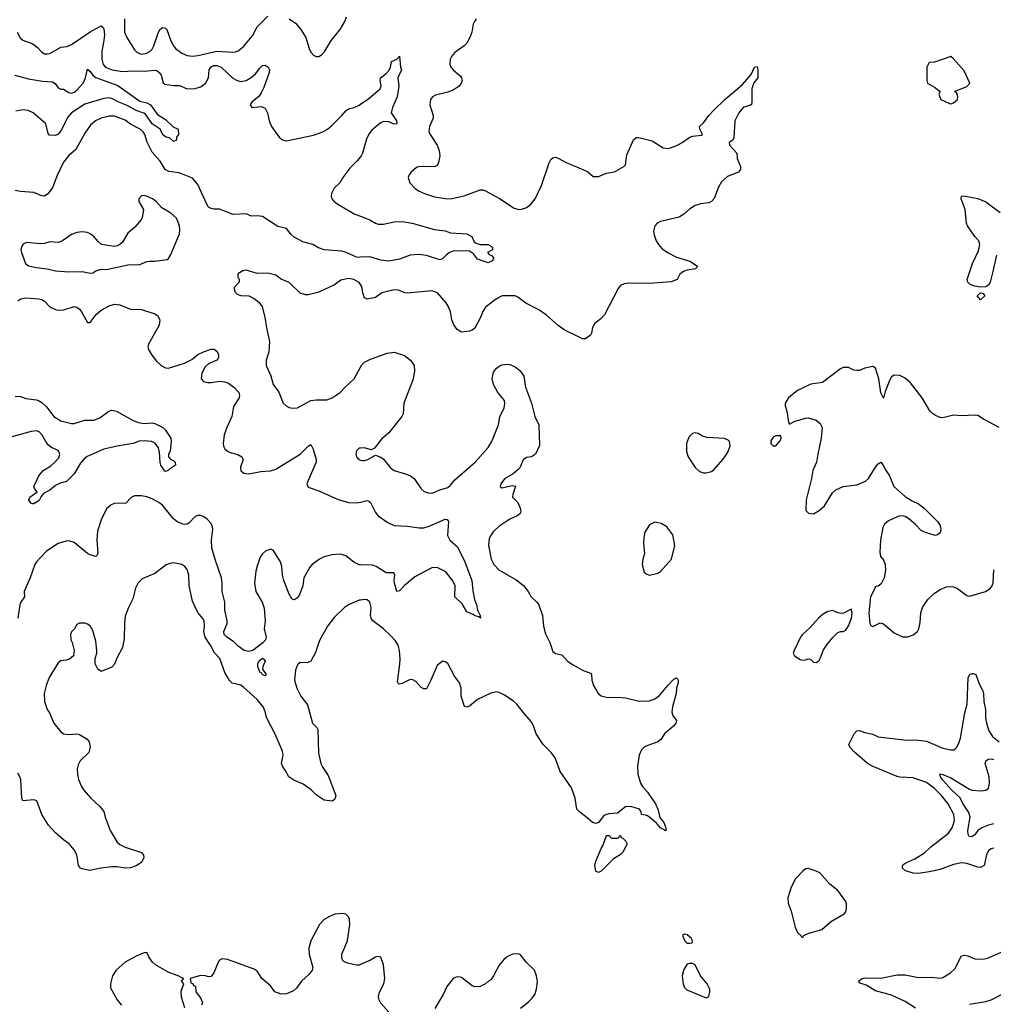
# Model space of a CAD drawing. Header units: inches. Extents: x 1682530 to 1839546, y 640742 to 791647.
# Tile 882 of 923: x 1787465 to 1794706, y 771337 to 778664. Entities that reach past the tile are written whole.
import ezdxf

# ---------------------------------------------------------------- set-up
doc = ezdxf.new("R2010")
doc.units = ezdxf.units.IN
doc.header["$MEASUREMENT"] = 0
doc.layers.add('B7787', color=7, linetype='Continuous')
doc.layers.add('B7797', color=7, linetype='Continuous')

msp = doc.modelspace()

# ---------------------------------------------------------------- linework, layer by layer
at = {"layer": 'B7787', "color": 5}
for points, elevation in [([(1788245.6, 778670), (1788244.5, 778570), (1788260.7, 778530), (1788319.1, 778439.1), (1788339.8, 778419.8), (1788370, 778407.1), (1788410, 778413.6), (1788433.4, 778426.6), (1788450, 778443.9), (1788463, 778470), (1788497.2, 778570), (1788510, 778593.7), (1788530, 778605.7), (1788550, 778601.3), (1788559.5, 778590), (1788590, 778506), (1788608, 778470), (1788623.6, 778450), (1788670, 778415.5), (1788710, 778397.2), (1788750, 778392.2), (1788790, 778396.9), (1788930, 778428.9), (1789050, 778421.6), (1789070, 778424.7), (1789090, 778432.8), (1789130, 778463.2), (1789195.7, 778544.3), (1789230.7, 778610), (1789309.8, 778690)], 780), ([(1789470, 778670.3), (1789516.8, 778636.8), (1789555.8, 778590), (1789593.7, 778530), (1789617, 778450), (1789630, 778420.7), (1789650, 778399.3), (1789670, 778390.4), (1789690, 778390.4), (1789710, 778401.6), (1789730, 778422), (1789784.5, 778510), (1789849.3, 778590), (1789882.7, 778650), (1789895.6, 778684.4)], 780), ([(1787447, 778570), (1787469.1, 778529.1), (1787488, 778510), (1787563.4, 778483.4), (1787597.5, 778457.5), (1787630, 778423.1), (1787650, 778410.3), (1787670, 778409), (1787690, 778412.9), (1787770, 778458.3), (1787814.8, 778465.2), (1787850, 778478.3), (1787987.9, 778572.1), (1788070, 778617), (1788085.4, 778605.4), (1788090, 778594.8), (1788095.1, 778550), (1788091.7, 778508.3), (1788075, 778430), (1788075, 778370), (1788085, 778330), (1788103.6, 778310), (1788152.7, 778290), (1788230, 778278.7), (1788310, 778283.6), (1788390, 778281.5), (1788468.4, 778288.4), (1788484.6, 778284.6), (1788503.1, 778270), (1788516.9, 778250), (1788533, 778193), (1788544.7, 778184.7), (1788610, 778172.7), (1788652.8, 778172.8), (1788710, 778148), (1788770, 778150.3), (1788810, 778163.2), (1788830, 778175.3), (1788850, 778193.7), (1788869.8, 778230), (1788874.5, 778290), (1788887.9, 778312.1), (1788910, 778322.5), (1788930, 778321.6), (1788962.3, 778310), (1789050, 778229.2), (1789082.4, 778210), (1789110, 778204), (1789150, 778211.1), (1789187.4, 778232.6), (1789219.4, 778260.6), (1789250, 778302.4), (1789270, 778321.6), (1789290, 778326), (1789314, 778310), (1789323.8, 778290), (1789320.3, 778270), (1789279.9, 778160.1), (1789261.7, 778118.3), (1789245.3, 778094.7), (1789191.3, 778050), (1789178, 778030), (1789191.3, 778011.3), (1789262, 778018), (1789290, 778004), (1789308.2, 777970), (1789319.5, 777910), (1789337.6, 777870), (1789394.9, 777790), (1789420.5, 777770), (1789450, 777761.5), (1789650, 777803.2), (1789720.4, 777830), (1789754.2, 777850), (1789790, 777879.7), (1789860.4, 777950), (1789891.9, 777988.1), (1789910, 777999.5), (1789952.3, 778010), (1789990, 778027.9), (1790000, 778034.7)], 760), ([(1787428.4, 778250), (1787530, 778223.7), (1787634.3, 778205.7), (1787710, 778200.2), (1787727.6, 778187.6), (1787750, 778157.6), (1787770, 778147), (1787790, 778147.6), (1787830, 778121.2), (1787850, 778115.6), (1787870, 778123.2), (1787890, 778139.8), (1787937.6, 778190), (1787955.4, 778230), (1787970, 778296.3), (1787990, 778278.4), (1788009.6, 778249.6), (1788032.3, 778232.3), (1788194.6, 778174.6), (1788358, 778058), (1788410, 778044), (1788438, 778030), (1788490, 777959.1), (1788550, 777922), (1788606, 777866), (1788644.7, 777850), (1788646, 777810), (1788631.3, 777790), (1788630, 777766), (1788610, 777758), (1788581.5, 777781.5), (1788550, 777791.8), (1788530, 777805.6), (1788509.8, 777849.8), (1788450, 777887.8), (1788399.7, 777959.7), (1788388.6, 777968.6), (1788330, 777988.7), (1788265.2, 778025.2), (1788201.1, 778050), (1788154.8, 778074.8), (1788130, 778081.6), (1788090, 778076.9), (1787950, 778035.6), (1787849.3, 777970.7), (1787822.1, 777937.9), (1787770, 777836.3), (1787750, 777811.3), (1787730, 777801.1), (1787685.4, 777805.4), (1787677.1, 777817.1), (1787665, 777870), (1787655.8, 777890), (1787566, 777970), (1787528.6, 777988.6), (1787490, 777992.4), (1787436.7, 777983.3)], 740), ([(1790000, 776895.3), (1789990, 776894.7), (1789970, 776897.6), (1789892.2, 776932.2), (1789861, 776941), (1789730, 776950.6), (1789686.4, 776966.4), (1789644.5, 776990), (1789570, 777010.7), (1789506, 777046), (1789485, 777065), (1789450, 777108.7), (1789384, 777124), (1789270, 777198), (1789230, 777204.8), (1789190, 777201.6), (1789150, 777217.7), (1789053.3, 777213.3), (1788950, 777253.6), (1788910, 777253), (1788890, 777257.4), (1788870, 777269.7), (1788857.2, 777290), (1788790, 777436.3), (1788750, 777484.2), (1788650, 777523.5), (1788574.7, 777534.7), (1788547.8, 777547.8), (1788509.7, 777610), (1788450, 777676.9), (1788412.6, 777752.6), (1788395.7, 777810), (1788384.2, 777830), (1788360.5, 777850), (1788290, 777885.3), (1788250, 777915), (1788170, 777945.6), (1788130, 777945.3), (1788070, 777929.8), (1788028.7, 777910), (1787990, 777876.3), (1787950, 777819.5), (1787882, 777698), (1787827, 777650), (1787790, 777602.4), (1787740.9, 777499.1), (1787710, 777412.7), (1787673.4, 777366.6), (1787650, 777349.7), (1787630, 777352.6), (1787570, 777378.2), (1787470, 777385.8), (1787430, 777393.2)], 760), ([(1790000, 777643.5), (1789972.9, 777610), (1789920.5, 777559.5), (1789868.4, 777490), (1789844.9, 777450), (1789804.9, 777410), (1789783, 777370), (1789780.5, 777350), (1789785.5, 777330), (1789803, 777310), (1789830, 777290.4), (1789957.4, 777217.4), (1790000, 777201.5)], 760), ([(1790000, 776693.5), (1789990, 776709), (1789950, 776731.5), (1789910, 776738.4), (1789853.7, 776726.3), (1789806, 776690), (1789690, 776636.2), (1789610, 776616), (1789590, 776617.2), (1789550, 776629), (1789470, 776709.2), (1789410, 776733.2), (1789370, 776762.7), (1789310, 776777), (1789230, 776776), (1789150, 776799.3), (1789124.5, 776795.5), (1789087.3, 776772.7), (1789086.8, 776750), (1789096, 776730), (1789096, 776710), (1789061, 776670), (1789063.5, 776643.5), (1789082, 776622), (1789110.7, 776610.7), (1789170, 776608), (1789208.7, 776588.7), (1789242.3, 776562.3), (1789267.1, 776527.1), (1789288.9, 776450), (1789299.6, 776370), (1789322, 776270), (1789318, 776190), (1789299.1, 776130), (1789297.3, 776090), (1789333.7, 776013.7), (1789350.6, 775950), (1789392, 775892), (1789424, 775810), (1789446, 775790), (1789470, 775779.1), (1789493.2, 775773.2), (1789530, 775776.3), (1789630, 775830.6), (1789670, 775835.5), (1789750, 775835.8), (1789790, 775850.3), (1789849.6, 775890), (1789887.2, 775932.8), (1789952.3, 775990), (1790000, 776077.6)], 780), ([(1787450, 776572.3), (1787473.5, 776586.5), (1787510, 776594.3), (1787607.3, 776587.3), (1787630, 776580.3), (1787650, 776568.7), (1787690, 776527), (1787730, 776506.3), (1787750, 776502.8), (1787794.3, 776505.7), (1787870, 776530.3), (1787890, 776523.8), (1787910, 776510.4), (1787925.5, 776490), (1787970, 776411.3), (1787990, 776411.3), (1788034, 776470), (1788070, 776501.3), (1788130, 776533.4), (1788170, 776546.7), (1788210, 776542), (1788290, 776508.7), (1788370, 776506), (1788470, 776474.4), (1788490, 776462.8), (1788507.7, 776430), (1788502.4, 776390), (1788422, 776250), (1788417.3, 776230), (1788422.8, 776210), (1788447.5, 776167.5), (1788482.5, 776122.5), (1788518, 776090), (1788550, 776073.4), (1788570.7, 776070.7), (1788691.6, 776108.4), (1788744.5, 776135.5), (1788790, 776172.2), (1788830.9, 776190.9), (1788890, 776210.8), (1788910.7, 776210.7), (1788934, 776194), (1788944.7, 776170), (1788944.7, 776150), (1788939.8, 776140.2), (1788932, 776130), (1788870, 776103.6), (1788842.6, 776077.4), (1788819.5, 776030), (1788813.4, 775990), (1788832, 775972), (1788864.5, 775964.5), (1788890, 775964), (1788950, 775974), (1788990.8, 775970), (1789018, 775958), (1789058, 775930), (1789095.3, 775890), (1789099.5, 775870), (1789096.9, 775850), (1789055.1, 775784.9), (1789042.2, 775710), (1789004.9, 775630), (1788986.6, 775573.4), (1788977.6, 775510), (1788980.4, 775490), (1788990, 775470.8), (1789010, 775453.4), (1789030, 775443), (1789087.9, 775427.9), (1789118, 775410), (1789126, 775390), (1789106.2, 775333.8), (1789110, 775306.8), (1789131.3, 775290), (1789170, 775284.4), (1789258.3, 775301.7), (1789330, 775307.2), (1789370, 775318), (1789550, 775430.4), (1789610, 775490.6), (1789630, 775502.8), (1789648.3, 775468.3), (1789670.3, 775390), (1789670.3, 775370), (1789606.8, 775230), (1789601, 775210), (1789610, 775186), (1789690, 775158), (1789834.1, 775094.1), (1789910, 775072), (1789970, 775068.7), (1790000, 775074.7)], 760), ([(1787430, 775861.7), (1787470, 775859), (1787510, 775844.9), (1787590, 775834.2), (1787610, 775826.5), (1787630, 775814.4), (1787663.3, 775783.4), (1787718.2, 775710), (1787770, 775677.7), (1787850, 775657.6), (1787870, 775659.7), (1787950, 775684.2), (1788015.8, 775684.2), (1788060.1, 775699.9), (1788129, 775750), (1788150, 775757.1), (1788186, 775750), (1788304.2, 775684.2), (1788346.6, 775666.6), (1788390, 775659.5), (1788450, 775664.4), (1788470, 775658.4), (1788530, 775628.2), (1788550, 775610.4), (1788588, 775550), (1788592.7, 775527.3), (1788583.6, 775456.4), (1788572.7, 775427.3), (1788572, 775410), (1788590, 775392), (1788610, 775384.7), (1788621, 775370), (1788624.7, 775350), (1788579.8, 775320.2), (1788570, 775309), (1788550, 775302), (1788544, 775304), (1788515.3, 775350), (1788509, 775369), (1788504.9, 775444.9), (1788498.2, 775478.2), (1788472.2, 775512.2), (1788445.9, 775525.9), (1788390, 775529.8), (1788353.8, 775526.2), (1788309.7, 775509.7), (1788190, 775491.1), (1788090, 775467.6), (1787967.6, 775412.4), (1787944, 775396), (1787916.6, 775363.4), (1787870, 775284.5), (1787812.4, 775227.6), (1787764.7, 775215.3), (1787730, 775198), (1787690, 775163.7), (1787642, 775138), (1787624.1, 775115.9), (1787610, 775086.9), (1787570, 775060.9), (1787561.5, 775061.5), (1787546.6, 775066.6), (1787533.2, 775090), (1787541.2, 775110), (1787594, 775150), (1787574.8, 775174.8), (1787569.6, 775190), (1787606, 775270), (1787640.5, 775310), (1787696, 775344), (1787727.2, 775370), (1787756.4, 775403.6), (1787764.1, 775430), (1787757.2, 775450), (1787750, 775456.8), (1787700.7, 775480.7), (1787678, 775498), (1787660.7, 775520.7), (1787630, 775578), (1787610, 775597.6), (1787590, 775603.8), (1787550, 775600.3), (1787390, 775555.2)], 740), ([(1790000, 775475.7), (1789990, 775475.1), (1789970, 775455.3), (1789966, 775430), (1789970.7, 775410), (1789986.8, 775390), (1790000, 775385.7)], 780), ([(1790000, 774607.3), (1789990, 774607.5), (1789950, 774627.6), (1789890, 774674.7), (1789850, 774686.5), (1789790, 774681.4), (1789730, 774667), (1789694.5, 774650), (1789641, 774610), (1789622.5, 774590), (1789577.3, 774510), (1789570.3, 774450), (1789547.5, 774392.5), (1789530, 774362.7), (1789510, 774346.6), (1789498, 774350), (1789490, 774353.2), (1789468, 774390), (1789428.5, 774490), (1789419.2, 774530), (1789414.3, 774594.3), (1789404.2, 774630), (1789356.3, 774710), (1789350, 774716.9), (1789330, 774723.5), (1789293.4, 774710), (1789270.6, 774690), (1789256.3, 774670), (1789232.5, 774607.5), (1789220.6, 774559.4), (1789210.2, 774470), (1789220.2, 774410), (1789267.4, 774330), (1789283.7, 774283.7), (1789290.2, 774190.2), (1789283.6, 774130), (1789298.5, 774070), (1789292.6, 774050), (1789273.9, 774026.1), (1789199.3, 773970), (1789170, 773963.1), (1789133.2, 773970), (1789090, 774003), (1789056.1, 774036.1), (1789004.7, 774070), (1788986, 774090), (1788982, 774110), (1789007.7, 774170), (1789008.1, 774190), (1788991, 774270), (1788989.4, 774330), (1788970.4, 774410), (1788970.9, 774470.9), (1788965.7, 774510), (1788920.2, 774640.2), (1788895, 774730), (1788892.4, 774790), (1788901, 774870), (1788899.7, 774890), (1788890, 774914.5), (1788856.9, 774950), (1788830, 774967.2), (1788810, 774974.4), (1788790, 774975.1), (1788770, 774967.8), (1788723.8, 774916.2), (1788710, 774909.7), (1788691.7, 774908.3), (1788670, 774912.8), (1788634.5, 774930), (1788609.8, 774949.8), (1788527.6, 775050), (1788500.7, 775070), (1788450, 775097.2), (1788410, 775112.6), (1788370, 775120.5), (1788319.8, 775120.2), (1788293, 775107), (1788254.4, 775065.6), (1788170, 775063), (1788145.7, 775054.3), (1788113.6, 775026.4), (1788073.4, 774950), (1788042.4, 774857.6), (1788039.6, 774790), (1788045.5, 774694.5), (1788040.7, 774679.3), (1788031.3, 774670), (1787990, 774681.1), (1787970, 774692.4), (1787870, 774773.8), (1787830, 774785.3), (1787810, 774784.2), (1787750, 774764.7), (1787664, 774710), (1787590, 774629.3), (1787578.4, 774610), (1787542.6, 774510), (1787499, 774410), (1787500.3, 774370), (1787473.1, 774330), (1787465.2, 774310), (1787451.9, 774210)], 760), ([(1790000, 774345.4), (1789990, 774344), (1789910.4, 774310), (1789879.5, 774290), (1789804.1, 774215.9), (1789754, 774150), (1789695.4, 774044.6), (1789665.1, 773954.9), (1789630.8, 773890), (1789602, 773878), (1789550, 773881.2), (1789530, 773864), (1789516.2, 773823.8), (1789509.1, 773750), (1789527.3, 773690), (1789556.9, 773630), (1789604.5, 773564.5), (1789642.8, 773430), (1789675.9, 773395.9), (1789682.3, 773382.3), (1789686.6, 773206.6), (1789704.2, 773130), (1789719, 773099), (1789759.5, 773039.5), (1789815.5, 772890), (1789810, 772862.9), (1789791.8, 772848.2), (1789730, 772856), (1789670, 772895.5), (1789632.5, 772932.5), (1789574.3, 772974.3), (1789504.6, 773004.6), (1789467.2, 773030), (1789440.5, 773080.5), (1789418.3, 773110), (1789412, 773130), (1789425.3, 773190), (1789419.8, 773219.8), (1789366.2, 773346.2), (1789300.6, 773470), (1789290, 773516), (1789274.6, 773550), (1789230, 773605.7), (1789130, 773696.9), (1789110, 773711.2), (1789045.7, 773725.7), (1789025.5, 773745.5), (1788990, 773807.3), (1788952.8, 773910), (1788912.6, 773952.6), (1788885.4, 774005.4), (1788843.5, 774070), (1788835.4, 774110), (1788839.1, 774150), (1788836.3, 774190), (1788828.1, 774208.1), (1788790, 774253.2), (1788750, 774337.2), (1788725.8, 774450), (1788722, 774530), (1788711.5, 774571.5), (1788694, 774594), (1788670, 774608.7), (1788610, 774622.4), (1788582.3, 774617.7), (1788553.8, 774606.2), (1788470, 774543.6), (1788376.2, 774503.8), (1788345.7, 774474.3), (1788325.8, 774434.2), (1788306, 774354), (1788274.3, 774290), (1788250, 774224), (1788243.2, 774170), (1788241.8, 774058.2), (1788230, 773993.2), (1788186.2, 773913.8), (1788170, 773869.2), (1788150, 773846), (1788070, 773814), (1788045.2, 773830), (1788026.6, 773870), (1788026.6, 773910), (1788039.5, 773950), (1788038.4, 773970), (1788030, 774038), (1788010, 774119), (1787990, 774152.7), (1787970, 774165.2), (1787950, 774173.2), (1787910, 774174), (1787890, 774162), (1787871.3, 774130), (1787850, 774108.7), (1787842, 774090), (1787844, 774050), (1787854, 774030), (1787870.8, 773970), (1787864.7, 773930), (1787834.4, 773905.6), (1787810, 773897.2), (1787770, 773893.2), (1787750, 773879), (1787683.1, 773770), (1787661.5, 773710), (1787646.3, 773650), (1787648.9, 773590), (1787670, 773530.8), (1787686, 773506), (1787718.3, 773430), (1787770, 773364.2), (1787790, 773350.3), (1787824.3, 773344.3), (1787888.9, 773348.9), (1787910, 773345.3), (1787967.3, 773310), (1787980.5, 773290), (1787988.2, 773250), (1787978.4, 773210), (1787915.8, 773150), (1787900.2, 773119.8), (1787892.8, 773090), (1787893.8, 773050), (1787901.1, 773010), (1787922.6, 772962.6), (1787943.1, 772930), (1787992.3, 772872.3), (1788060.5, 772810), (1788090, 772770.8), (1788099.5, 772730), (1788138, 772630), (1788190, 772543.8), (1788210, 772525.7), (1788250, 772505.3), (1788370, 772466), (1788385.8, 772445.8), (1788387.1, 772430), (1788370, 772393), (1788332, 772368), (1788290, 772352), (1788250, 772349.7), (1788190, 772359.7), (1788150, 772358.9), (1788069, 772351), (1787986.5, 772333.5), (1787930, 772344), (1787916.9, 772350), (1787902.6, 772370), (1787889.7, 772450), (1787870, 772486.6), (1787832.1, 772532.1), (1787790, 772561.1), (1787730, 772612.2), (1787679.8, 772670), (1787629.7, 772750), (1787591.3, 772851.3), (1787570, 772859.5), (1787489.3, 772850), (1787481.6, 772870), (1787473.8, 773010), (1787467.1, 773030), (1787450, 773056.3)], 780), ([(1790000, 771633.5), (1789990, 771629), (1789970, 771629), (1789902.7, 771642.7), (1789875.1, 771655.1), (1789866.8, 771666.8), (1789860.7, 771690), (1789861.3, 771710), (1789902.6, 771810), (1789921.3, 771930), (1789918, 771970), (1789910, 771989.2), (1789890, 772007), (1789870, 772014), (1789810, 772007.6), (1789770, 771991.3), (1789730, 771967.6), (1789694.4, 771930), (1789630.3, 771810), (1789615.2, 771755.2), (1789617.1, 771710), (1789645.5, 771610), (1789639.3, 771590), (1789618.6, 771561.4), (1789560.3, 771510), (1789523.9, 771456.1), (1789501.5, 771438.5), (1789450, 771415.1), (1789410, 771411.5), (1789363.7, 771430), (1789330, 771474.5), (1789265.1, 771530), (1789230, 771582.7), (1789210, 771598.4), (1789010, 771669.6), (1788970, 771674.5), (1788950, 771665.2), (1788943.9, 771656.1), (1788908.8, 771571.2), (1788890, 771545.2), (1788870, 771542.7), (1788848, 771550), (1788810, 771552.3), (1788734, 771530), (1788738, 771498), (1788752.7, 771492.7), (1788758, 771478), (1788772.7, 771472.7), (1788774, 771430), (1788810, 771384.7), (1788824, 771350), (1788818, 771330)], 820), ([(1788692.3, 771310), (1788669.2, 771390.8), (1788665.6, 771434.4), (1788686, 771490), (1788668.7, 771510), (1788686, 771530), (1788670, 771534), (1788644, 771550), (1788574, 771574), (1788476, 771630), (1788452.7, 771650), (1788425.2, 771690), (1788410, 771722), (1788390, 771721.2), (1788330, 771695.6), (1788248.2, 771651.8), (1788183.1, 771590), (1788155.3, 771550), (1788140.4, 771490), (1788139.3, 771459.3), (1788190.6, 771370), (1788222, 771330)], 820)]:
    msp.add_lwpolyline(points, dxfattribs=dict(at, elevation=elevation))
for points, elevation in [([(1788390, 777354.5), (1788370, 777352.3), (1788351, 777330), (1788351.1, 777311.1), (1788384.7, 777250), (1788376, 777190), (1788367.1, 777172.9), (1788321.1, 777118.9), (1788270, 777074), (1788230, 777009.3), (1788210.3, 776989.7), (1788190, 776980.9), (1788170, 776977), (1788074, 776990), (1788050, 777009.4), (1788015.1, 777050), (1787989.8, 777069.8), (1787970, 777079.7), (1787930, 777084.7), (1787890, 777080.7), (1787850, 777066.3), (1787782.1, 777017.9), (1787753.7, 777006.3), (1787690, 777010.8), (1787650, 776997.6), (1787616.2, 776996.2), (1787514.8, 777005.2), (1787490, 776994), (1787481.4, 776978.6), (1787474, 776950), (1787479.1, 776930), (1787508, 776850), (1787530, 776833), (1787590, 776818.7), (1787670, 776810.4), (1787730, 776795.3), (1787830, 776787.6), (1787930, 776790.6), (1787990, 776778), (1788010, 776779.3), (1788030, 776794.4), (1788070, 776806), (1788110, 776805.5), (1788270, 776839.3), (1788357.6, 776842.4), (1788410, 776864), (1788430, 776867.3), (1788470, 776866), (1788561.6, 776878.4), (1788572.7, 776887.3), (1788590, 776917.3), (1788652.4, 777070), (1788656.6, 777096.6), (1788654, 777130), (1788630, 777186), (1788590, 777222.9), (1788522.5, 777262.5), (1788479, 777310), (1788453.2, 777330), (1788408, 777350)], 780), ([(1789290, 773782), (1789270, 773789.5), (1789262.7, 773802.7), (1789250, 773809.3), (1789236, 773850), (1789237, 773870), (1789244.7, 773890), (1789270, 773912.4), (1789284, 773904), (1789290.4, 773890), (1789274, 773850), (1789270.8, 773830), (1789298, 773790)], 760)]:
    msp.add_lwpolyline(points, close=True, dxfattribs=dict(at, elevation=elevation))
at = {"layer": 'B7797', "color": 5}
for points, elevation in [([(1790860.7, 778670), (1790847.7, 778650), (1790837.3, 778630), (1790827.3, 778570), (1790814, 778530), (1790790.7, 778490), (1790770.7, 778470), (1790701.2, 778418.8), (1790675.8, 778390), (1790667, 778370), (1790664.2, 778330), (1790672.2, 778310), (1790689.4, 778289.4), (1790743.7, 778243.7), (1790751.6, 778230), (1790755.3, 778210), (1790748.9, 778190), (1790732.9, 778170), (1790690, 778139.8), (1790650, 778123.9), (1790557.2, 778102.8), (1790534, 778090), (1790520.5, 778070), (1790514.9, 778030), (1790541.1, 777950), (1790541.1, 777930), (1790513.4, 777870), (1790508.7, 777830), (1790521.6, 777801.6), (1790568.8, 777730), (1790585.7, 777690), (1790588.5, 777651.5), (1790579.5, 777600.5), (1790570, 777579), (1790550.4, 777569.6), (1790468.8, 777571.2), (1790430.6, 777569.4), (1790415.9, 777564.1), (1790376, 777530), (1790361, 777510), (1790354.8, 777490), (1790367.3, 777450), (1790402.8, 777410), (1790431, 777390), (1790476, 777370), (1790550, 777346), (1790630, 777332), (1790670, 777330.5), (1790770, 777353.7), (1790890, 777397.1), (1790910, 777397.1), (1790930, 777390.5), (1791034.1, 777334.1), (1791141.6, 777261.6), (1791170, 777252.8), (1791190, 777252.4), (1791230, 777264.7), (1791250, 777276.5), (1791270, 777293.1), (1791299.8, 777330), (1791344.8, 777430), (1791402.5, 777597.5), (1791416, 777624), (1791430, 777636), (1791450, 777640.7), (1791470, 777634), (1791530, 777602), (1791670, 777541), (1791690.6, 777530.6), (1791730, 777496), (1791770, 777497.3), (1791830, 777520.7), (1791890, 777530.7), (1791959, 777570), (1791970, 777584.7), (1791981.2, 777658.8), (1792029.7, 777770.3), (1792050, 777787.3), (1792070, 777787.7), (1792170, 777762), (1792250, 777710.5), (1792290, 777705.5), (1792352.7, 777727.3), (1792393.2, 777750), (1792449.6, 777790.4), (1792470, 777797.1), (1792536.6, 777803.4), (1792544, 777810), (1792522.7, 777850), (1792522, 777870), (1792550, 777896), (1792589.4, 777950), (1792627, 777990), (1792709.8, 778070.2), (1792839.7, 778180.3), (1792904.5, 778255.5), (1792930, 778311), (1792950, 778314), (1792955.3, 778284.7), (1792954.8, 778230), (1792925.5, 778194.5), (1792910.5, 778150), (1792910.6, 778049.4), (1792907.1, 778032.9), (1792894.9, 778025.1), (1792848.5, 778011.5), (1792813.4, 777970), (1792783.8, 777910), (1792775.9, 777784.1), (1792770.5, 777769.5), (1792742, 777750), (1792744.7, 777730), (1792798, 777670), (1792801, 777630), (1792826, 777570), (1792826, 777550), (1792819.8, 777540.2), (1792810.5, 777529.5), (1792730, 777496.2), (1792684, 777456), (1792662.6, 777417.4), (1792630, 777333.2), (1792610, 777309.6), (1792590, 777302), (1792530, 777294), (1792490, 777279.7), (1792446.3, 777253.7), (1792403.7, 777216.3), (1792370, 777194.7), (1792230, 777162), (1792205.5, 777150), (1792188.2, 777130), (1792179.1, 777090), (1792182.8, 777062.8), (1792198.8, 777018.8), (1792216.3, 776990), (1792241.7, 776961.7), (1792282.8, 776930), (1792350, 776897.6), (1792450, 776866.7), (1792506, 776830), (1792501, 776819), (1792492, 776810), (1792430, 776799.6), (1792401, 776790), (1792376, 776770), (1792355.5, 776730), (1792310, 776713.5), (1792150, 776700.9), (1791990, 776703.6), (1791961.7, 776698.3), (1791934, 776686), (1791915.6, 776664.4), (1791813.3, 776466.7), (1791790, 776439.5), (1791739.3, 776400.7), (1791726.4, 776373.6), (1791717.3, 776330), (1791710, 776315.3), (1791672, 776290), (1791650, 776289.6), (1791630, 776297.6), (1791515.1, 776355.1), (1791470, 776387), (1791383.7, 776463.7), (1791325.2, 776505.2), (1791230, 776553), (1791170, 776598.7), (1791150, 776607.8), (1791052.1, 776607.9), (1791010, 776587.3), (1790930, 776523.7), (1790910, 776492.7), (1790892.8, 776447.2), (1790850, 776369.4), (1790830, 776354.5), (1790810, 776347), (1790750, 776339.5), (1790718.9, 776358.9), (1790693.6, 776393.6), (1790679.7, 776430), (1790669.5, 776490.5), (1790652.9, 776532.9), (1790637.6, 776557.6), (1790572.7, 776630), (1790530, 776646), (1790350, 776628.3), (1790330, 776631.2), (1790282, 776650), (1790250, 776653.3), (1790158, 776630), (1790110, 776596), (1790050, 776585.1), (1790030, 776594), (1790018, 776630), (1790010, 776678), (1790000, 776693.5)], 780), ([(1790000, 778034.7), (1790062.5, 778077.5), (1790146.6, 778150), (1790153.3, 778170), (1790146, 778210), (1790148.2, 778231.8), (1790190, 778262), (1790212.8, 778287.2), (1790223.7, 778310), (1790230, 778351.3), (1790269, 778371), (1790290, 778391), (1790298, 778310), (1790305.5, 778290), (1790277.6, 778230), (1790284.2, 778170), (1790273.1, 778090), (1790237.6, 778010), (1790228.4, 777970), (1790267.7, 777910), (1790270.3, 777889.7), (1790250, 777885.6), (1790210, 777904), (1790170, 777905.4), (1790146.2, 777893.8), (1790080.8, 777839.2), (1790063.7, 777816.3), (1790044.3, 777775.7), (1790014.7, 777670), (1790005.3, 777650), (1790000, 777643.5)], 760), ([(1794730, 776912.6), (1794703.9, 776790), (1794682.6, 776710), (1794671.7, 776688.3), (1794650, 776676), (1794610, 776673.5), (1794570, 776680.4), (1794533, 776693), (1794516.9, 776710), (1794511.4, 776731.4), (1794552.5, 776850), (1794595.6, 776944.4), (1794605.7, 776990), (1794598.1, 777018.1), (1794567.9, 777050), (1794513.6, 777130), (1794507.2, 777150), (1794498, 777250), (1794466, 777330), (1794469.7, 777350.3), (1794486, 777354), (1794590, 777332.2), (1794650, 777308.3), (1794756.5, 777230)], 780), ([(1790000, 777201.5), (1790070, 777175.3), (1790110.2, 777150.2), (1790130, 777143.2), (1790170, 777142.8), (1790250, 777158.5), (1790310, 777160.9), (1790384.7, 777150), (1790550, 777101.3), (1790630, 777093.1), (1790670, 777077.8), (1790791.3, 777070), (1790826.8, 777050), (1790846, 777010), (1790859.8, 776999.8), (1790890, 776990.7), (1790952, 776990), (1790982, 776970), (1790982, 776950), (1790944.7, 776930), (1790956.9, 776916.9), (1790974, 776910), (1790991.3, 776890), (1790978, 776870), (1790950, 776855.3), (1790870, 776882.7), (1790841, 776921), (1790810, 776940.9), (1790717.1, 776942.9), (1790690, 776940.7), (1790662.8, 776930), (1790633.4, 776910), (1790610, 776882.9), (1790590, 776876.9), (1790490, 776908.1), (1790430, 776916.5), (1790370, 776912.1), (1790290, 776882.4), (1790210, 776866.6), (1790150, 776874.4), (1790070, 776899.8), (1790000, 776895.3)], 760), ([(1790000, 776077.6), (1790010, 776096), (1790030, 776116), (1790070, 776136), (1790197.7, 776182.3), (1790250, 776188.9), (1790325.8, 776165.8), (1790372.4, 776130), (1790398.4, 776090), (1790402, 776050), (1790391.6, 775988.5), (1790323.1, 775810), (1790316.9, 775730), (1790307.6, 775710), (1790210, 775589.3), (1790156.8, 775543.2), (1790103.6, 775476.4), (1790078, 775462), (1790030, 775477.2), (1790000, 775475.7)], 780), ([(1790000, 775385.7), (1790010, 775382.4), (1790030, 775382.4), (1790055.3, 775390), (1790110, 775422), (1790150, 775407.3), (1790170, 775394), (1790223.8, 775330), (1790250, 775310.3), (1790342.8, 775282.8), (1790370.8, 775270), (1790398.8, 775250), (1790451.9, 775171.9), (1790473.8, 775153.8), (1790502.3, 775142.3), (1790530, 775141.1), (1790545.1, 775145.1), (1790590, 775166.2), (1790650, 775182), (1790670, 775200.3), (1790700.3, 775239.7), (1790853.1, 775370), (1790950, 775479.3), (1790976.3, 775523.7), (1791026.3, 775650), (1791037, 775710), (1791067.3, 775772.7), (1791072.7, 775807.3), (1791069.6, 775830), (1791021.3, 775890), (1790988.7, 775950), (1790978.5, 775990), (1790990, 776042), (1791010, 776070.4), (1791030, 776086.4), (1791050, 776095.8), (1791090, 776100.3), (1791110, 776097), (1791150, 776080.4), (1791187.7, 776050), (1791213.4, 776010), (1791226.8, 775930), (1791271.3, 775811.3), (1791295.8, 775710), (1791326.7, 775650), (1791330, 775495.3), (1791302, 775430), (1791270.7, 775410), (1791234.6, 775405.4), (1791210.4, 775389.6), (1791183.7, 775330), (1791170, 775313.6), (1791135.2, 775284.8), (1791070, 775247.6), (1791043.6, 775210), (1791039.5, 775190), (1791050, 775179.5), (1791130, 775198), (1791151.8, 775191.8), (1791131.5, 775130), (1791130.4, 775110), (1791170, 775070.7), (1791187.9, 775030), (1791191.8, 775008.2), (1791187, 774990), (1791170, 774975.4), (1791110, 774946.9), (1791028.8, 774891.2), (1790987, 774853), (1790970.3, 774830), (1790957.8, 774802.2), (1790951.3, 774750), (1790971.5, 774650), (1790991.8, 774610), (1791028.4, 774570), (1791156.8, 774496.8), (1791212.8, 774452.8), (1791246.3, 774410), (1791268.5, 774368.5), (1791312, 774330), (1791327.2, 774310), (1791352.9, 774230), (1791360.3, 774150), (1791374.4, 774094.4), (1791407.6, 774030), (1791430, 773962), (1791450, 773946.4), (1791497.5, 773937.5), (1791540.5, 773890), (1791582.3, 773862.3), (1791650, 773824), (1791710, 773802), (1791718.4, 773790), (1791720.3, 773750), (1791732.2, 773710), (1791768.2, 773650), (1791790, 773633.4), (1791839.3, 773619.3), (1791910, 773621.3), (1791970, 773616.4), (1792073.3, 773593.3), (1792150, 773595.3), (1792190, 773610.3), (1792224.7, 773635.3), (1792284.7, 773710), (1792330, 773756.3), (1792350, 773766), (1792358.5, 773758.5), (1792362.8, 773750), (1792362, 773730), (1792350.4, 773690), (1792346.7, 773650), (1792320.5, 773550), (1792315.5, 773510), (1792322.5, 773482.5), (1792350.7, 773450), (1792346, 773430), (1792331, 773410), (1792260.7, 773350), (1792232.3, 773307.7), (1792211, 773290), (1792130, 773260.7), (1792110.4, 773249.7), (1792090.7, 773230), (1792073, 773190), (1792059.5, 773110), (1792062.6, 773050), (1792082.3, 772982.3), (1792096.7, 772956.7), (1792135.4, 772915.4), (1792194, 772830), (1792210.3, 772790.3), (1792226, 772726), (1792256.3, 772690), (1792264, 772670), (1792270.5, 772650), (1792270, 772628), (1792230, 772649.3), (1792202.7, 772682.7), (1792150, 772729.6), (1792130, 772741.6), (1792089.3, 772749.3), (1792086, 772770), (1792076, 772790), (1792010, 772809.7), (1791970, 772806.6), (1791910, 772760.3), (1791846.2, 772753.8), (1791816.5, 772743.5), (1791804.7, 772735.3), (1791770, 772689.5), (1791750, 772682), (1791724, 772690), (1791685.4, 772725.4), (1791630, 772766.6), (1791609.7, 772789.7), (1791595.1, 772870), (1791568.2, 772948.2), (1791483.7, 773070), (1791446.6, 773170), (1791418, 773210), (1791358.9, 773270), (1791305, 773350), (1791285.3, 773410), (1791270, 773441.3), (1791218.3, 773498.3), (1791162.6, 773570), (1791135.1, 773595.1), (1791070, 773636.4), (1791030, 773656.4), (1791010, 773661.1), (1790970, 773652.8), (1790870, 773604.5), (1790810, 773554.5), (1790790, 773547.3), (1790772.3, 773552.3), (1790749.6, 773630), (1790747.3, 773690), (1790736, 773730), (1790698.6, 773778.6), (1790650, 773872.7), (1790630, 773886), (1790610, 773889.3), (1790570, 773857.2), (1790523.8, 773750), (1790490, 773685.2), (1790470, 773683.7), (1790450, 773695.1), (1790410, 773739.5), (1790390, 773751.8), (1790370, 773753.3), (1790310, 773723.5), (1790290, 773719.6), (1790282.8, 773722.8), (1790275.9, 773735.9), (1790276.6, 773756.6), (1790292.9, 773867.1), (1790293.8, 773906.2), (1790289.9, 773969.9), (1790279.4, 774010), (1790261.2, 774041.2), (1790222.4, 774082.4), (1790170, 774129.8), (1790090.6, 774190.6), (1790078.5, 774210), (1790074.2, 774230), (1790079.1, 774290), (1790070, 774329.2), (1790050, 774346), (1790030, 774349.8), (1790000, 774345.4)], 780), ([(1794749.2, 775630), (1794633.2, 775690), (1794590, 775718.7), (1794570, 775721.3), (1794470, 775715.4), (1794410, 775722), (1794330, 775701.3), (1794310, 775703.5), (1794277.4, 775717.4), (1794252.9, 775732.9), (1794233.9, 775753.9), (1794177.6, 775850), (1794090, 775960.9), (1794050, 775997), (1794010, 776017), (1793970, 776018.4), (1793950, 776006.6), (1793936.3, 775983.7), (1793902.3, 775897.7), (1793890, 775848), (1793870, 775888), (1793854.7, 775990), (1793829.4, 776069.4), (1793810, 776084), (1793750, 776069.4), (1793710, 776052.3), (1793690, 776052.3), (1793670, 776056), (1793630, 776075.1), (1793590, 776075.1), (1793570, 776065.2), (1793435.8, 775964.2), (1793350, 775952.3), (1793250, 775903.7), (1793182.8, 775850), (1793158.8, 775810), (1793158.8, 775790), (1793171, 775750), (1793182, 775670), (1793190, 775654), (1793225.6, 775674.4), (1793310, 775699.1), (1793330, 775700.5), (1793390, 775684), (1793418.7, 775658.7), (1793433, 775630), (1793426.7, 775550), (1793400.3, 775430), (1793392, 775370), (1793364.9, 775310), (1793354.4, 775250), (1793314, 775090), (1793311, 775011), (1793330.9, 774990.9), (1793370, 774987.3), (1793410, 775010.7), (1793450, 775047.3), (1793510, 775144), (1793534.3, 775165.7), (1793589.7, 775190.3), (1793690, 775202), (1793756, 775230), (1793777, 775250), (1793830, 775334.8), (1793850, 775358.8), (1793870, 775371), (1793886.8, 775350), (1793900.4, 775320.4), (1793933.4, 775270), (1793966, 775190), (1794050, 775115.5), (1794102.8, 775082.8), (1794150, 775060.7), (1794190, 775030.8), (1794290, 774930.7), (1794310, 774901), (1794317.1, 774870), (1794310, 774845.2), (1794290, 774829.2), (1794273.4, 774826.6), (1794195.3, 774850), (1794170, 774862.7), (1794128.2, 774908.2), (1794077.2, 774950), (1794050, 774966.6), (1794030, 774971.8), (1794004.7, 774970), (1793926, 774934), (1793896.3, 774910), (1793885.8, 774885.8), (1793868.1, 774791.9), (1793862, 774702), (1793868.2, 774668.2), (1793890, 774642), (1793902.8, 774610), (1793905.4, 774565.4), (1793894.8, 774510), (1793873.2, 774466.8), (1793850, 774448), (1793830, 774446), (1793826, 774430), (1793792.7, 774370), (1793780.3, 774250), (1793787.4, 774170), (1793796.1, 774156.1), (1793810, 774148), (1793865.1, 774174.9), (1793890, 774168.5), (1793970, 774100.4), (1794030, 774072.4), (1794070, 774070.4), (1794110, 774086), (1794142, 774110), (1794153.3, 774130), (1794162.8, 774177.2), (1794166.6, 774250), (1794179.1, 774290), (1794220.5, 774350), (1794270, 774396.4), (1794310, 774423.1), (1794357.7, 774442.3), (1794390, 774446.7), (1794410, 774444.4), (1794438.8, 774430), (1794510, 774378.8), (1794530, 774374), (1794648.7, 774410), (1794682.7, 774430), (1794697.6, 774450), (1794705.7, 774474.3), (1794710.9, 774569.1)], 820), ([(1790000, 775074.7), (1790050, 775084.9), (1790060.5, 775080.5), (1790073.4, 775070), (1790110, 774996), (1790130, 774970.7), (1790202.6, 774922.6), (1790250, 774899.6), (1790350, 774896.1), (1790436.6, 774883.4), (1790470, 774883.1), (1790510, 774894), (1790630, 774946.8), (1790645.4, 774945.4), (1790654, 774930), (1790646, 774826), (1790664.9, 774790), (1790720, 774740), (1790775, 774630), (1790827, 774490), (1790834, 774414), (1790847.3, 774350), (1790862.8, 774310), (1790871, 774270), (1790890.4, 774230.4), (1790891, 774210), (1790879.3, 774219.3), (1790850, 774226.9), (1790837.1, 774237.1), (1790790, 774258.4), (1790756.9, 774316.9), (1790701, 774370), (1790704, 774450), (1790687.5, 774487.5), (1790635.1, 774555.1), (1790570, 774586.3), (1790530, 774585.1), (1790402.6, 774517.4), (1790325.9, 774454.1), (1790290, 774412.7), (1790270, 774409), (1790251.8, 774470), (1790249.6, 774490), (1790255.6, 774530), (1790246.6, 774546.6), (1790190, 774548.7), (1790115.8, 774595.8), (1790090, 774605.6), (1790000, 774607.3)], 760), ([(1794710, 772498.7), (1794690, 772494.7), (1794670, 772480.7), (1794654.6, 772450), (1794637.6, 772370), (1794610, 772354), (1794590, 772356.4), (1794510, 772386), (1794470, 772388.9), (1794410, 772377), (1794310, 772340.2), (1794230, 772321.7), (1794150, 772310.8), (1794110, 772314), (1794070, 772324.1), (1794052.3, 772330), (1794031.6, 772350), (1794031.8, 772370), (1794040.6, 772379.4), (1794055.1, 772390), (1794121.4, 772418.6), (1794195, 772465), (1794241, 772510), (1794373.8, 772610), (1794399.3, 772650), (1794413.7, 772686.3), (1794417, 772710), (1794413.1, 772750), (1794370.5, 772830), (1794320.2, 772890), (1794270, 772942), (1794210, 772986.8), (1794110, 773022.5), (1794010, 773028), (1793990, 773032.9), (1793805.6, 773110), (1793769.7, 773130), (1793673, 773213), (1793639.7, 773250), (1793631.1, 773270), (1793671.5, 773350), (1793690, 773372.4), (1793710, 773374), (1793750, 773358.7), (1793810, 773346.7), (1793850, 773326.3), (1794063.8, 773303.8), (1794130, 773304.3), (1794210, 773295), (1794330, 773243.8), (1794390, 773231.2), (1794410, 773231.5), (1794422.6, 773237.4), (1794432.8, 773247.2), (1794450, 773279.5), (1794462.9, 773317.1), (1794494.7, 773505.3), (1794510.7, 773570), (1794520.3, 773770), (1794531.5, 773790), (1794550, 773798.9), (1794557.7, 773797.7), (1794575.2, 773790), (1794602, 773722), (1794629, 773669), (1794633.9, 773650), (1794635.5, 773590), (1794648.6, 773530), (1794649.2, 773469.2), (1794654.8, 773430), (1794673.1, 773373.1), (1794699.7, 773330), (1794750, 773289.4)], 780), ([(1794710, 772679.6), (1794670, 772670.5), (1794620.9, 772650), (1794592.4, 772630), (1794570, 772599.1), (1794557.6, 772590), (1794544.4, 772584.4), (1794525.9, 772585.9), (1794519.7, 772599.7), (1794517.3, 772630), (1794535.2, 772730), (1794523.7, 772763.7), (1794483.8, 772823.8), (1794456.6, 772876.6), (1794398, 772930), (1794330, 773005.1), (1794313.6, 773030), (1794307.5, 773052.5), (1794330, 773048.2), (1794390, 773021.1), (1794530, 772937.6), (1794550, 772930.1), (1794615.3, 772924.7), (1794651.8, 772930), (1794670, 772946.4), (1794675.5, 772964.5), (1794678.7, 772990), (1794675.2, 773030), (1794644.7, 773130), (1794651.3, 773148.7), (1794670, 773160.4), (1794690, 773164.2), (1794710, 773159)], 760), ([(1790270, 771212.3), (1790150, 771345.2), (1790138, 771370), (1790134.5, 771390), (1790138, 771422), (1790172.3, 771490), (1790180.9, 771530), (1790171.7, 771631.7), (1790150, 771688), (1790130, 771694), (1790110, 771689), (1790073.2, 771666.8), (1790000, 771633.5)], 820), ([(1791190, 771308), (1791250, 771355.5), (1791277, 771383), (1791295.1, 771410), (1791309.6, 771450), (1791314.9, 771505.1), (1791309.7, 771550), (1791294, 771590), (1791232, 771650), (1791190, 771704.5), (1791172.6, 771712.6), (1791129.1, 771710.9), (1791090, 771691.5), (1791067, 771673), (1791030, 771629.3), (1790990, 771549.2), (1790970, 771519), (1790950.8, 771509.2), (1790930, 771488.7), (1790890.6, 771469.4), (1790850, 771466.6), (1790830, 771475.1), (1790750, 771537.2), (1790730, 771541.2), (1790710, 771539), (1790690, 771529), (1790640.7, 771470), (1790614, 771410), (1790553.7, 771306.3)], 820), ([(1794127.5, 771307.5), (1794050, 771357), (1793950, 771404.4), (1793830, 771438.2), (1793760.5, 771480.5), (1793715.6, 771495.6), (1793703.5, 771510), (1793730, 771528.8), (1793750, 771533.1), (1793870, 771531.8), (1793990, 771556.8), (1794050, 771556.3), (1794150, 771537.8), (1794250, 771539), (1794310, 771531.7), (1794330, 771536.5), (1794388.4, 771571.5), (1794419.5, 771600.5), (1794470, 771698.4), (1794490, 771703.1), (1794517.2, 771697.2), (1794570, 771674.4), (1794630, 771671.8), (1794670, 771682.6), (1794810, 771744.9)], 780), ([(1794530, 771337.1), (1794650, 771357.6), (1794690, 771370.2), (1794782.1, 771417.9)], 760)]:
    msp.add_lwpolyline(points, dxfattribs=dict(at, elevation=elevation))
for points, elevation in [([(1794390, 778389), (1794270, 778348), (1794230, 778346), (1794212, 778310), (1794211, 778210), (1794218, 778190), (1794270, 778160.7), (1794312, 778130), (1794301, 778110), (1794316, 778070), (1794379.8, 778039.8), (1794390, 778037.3), (1794410, 778044), (1794439.3, 778070), (1794441.2, 778090), (1794436, 778116), (1794418, 778130), (1794510, 778165.5), (1794532, 778190), (1794490, 778282), (1794410, 778372.7)], 820), ([(1794610, 776578), (1794586.6, 776610), (1794610, 776630.7), (1794630, 776626), (1794642.8, 776610)], 780), ([(1792490, 775589), (1792470, 775584), (1792442, 775558), (1792425.5, 775510), (1792424.9, 775450), (1792437.3, 775410), (1792490, 775331), (1792522, 775302), (1792550, 775290.7), (1792570, 775290.6), (1792610, 775302), (1792630, 775317.3), (1792694.5, 775390), (1792730, 775441), (1792749.2, 775490), (1792744.7, 775524.7), (1792735.1, 775535.1), (1792706.3, 775546.3), (1792575.3, 775555.3), (1792543.6, 775563.6), (1792510, 775585.2)], 820), ([(1793090, 775568), (1793070, 775558), (1793052, 775530), (1793052, 775510), (1793061, 775501), (1793070, 775492), (1793090, 775492), (1793122, 775530), (1793128, 775550), (1793126, 775566)], 820), ([(1792190, 774924), (1792150, 774904), (1792113.4, 774850), (1792106, 774810), (1792104.9, 774770), (1792110.8, 774690), (1792098.8, 774650), (1792094.8, 774610), (1792110, 774552), (1792130, 774538), (1792150, 774531), (1792210, 774544), (1792230, 774558.8), (1792311.8, 774650), (1792338, 774750), (1792322.7, 774830), (1792279.3, 774890), (1792235.9, 774915.9)], 820), ([(1793650, 774277.2), (1793592.4, 774247.6), (1793575.2, 774244.8), (1793549.6, 774249.6), (1793510, 774266.6), (1793470, 774258.4), (1793439.9, 774240.1), (1793405.5, 774210), (1793342, 774138), (1793287.7, 774090), (1793273.4, 774070), (1793224, 773970), (1793218.8, 773950), (1793226.8, 773930), (1793270, 773903), (1793290, 773898), (1793310, 773899.1), (1793330, 773906.8), (1793346, 773906), (1793370, 773882), (1793390, 773881), (1793410, 773896), (1793419.3, 773910), (1793444.2, 773975.8), (1793467.7, 774012.3), (1793513.1, 774066.9), (1793550, 774102.8), (1793570, 774111), (1793590, 774110.8), (1793610, 774122), (1793630, 774154), (1793650.9, 774210), (1793655.8, 774250)], 820), ([(1791870, 772574), (1791910, 772574), (1791922, 772578), (1791927.3, 772592.7), (1791932.7, 772592.7), (1791938, 772578), (1791950, 772574), (1791974, 772550), (1791982, 772530), (1791950.7, 772470), (1791930.7, 772450), (1791880.9, 772419.1), (1791790, 772329), (1791770, 772318), (1791750, 772328), (1791743.7, 772370), (1791750, 772402), (1791790, 772496), (1791803.3, 772516.7), (1791830, 772594), (1791852.7, 772592.7), (1791858, 772578)], 780), ([(1793330, 772348.7), (1793310, 772344), (1793290, 772329), (1793236, 772270), (1793203, 772210), (1793178, 772130), (1793180.7, 772090), (1793202, 772030), (1793233.4, 771910), (1793250.7, 771870.7), (1793274, 771850), (1793278, 771838), (1793290, 771834), (1793298, 771850), (1793333.8, 771866.2), (1793430, 771892.7), (1793503.1, 771956.9), (1793597.2, 772010), (1793610, 772026), (1793615.6, 772050), (1793615.3, 772084.7), (1793610, 772101.2), (1793550, 772184.5), (1793489.4, 772230), (1793415.5, 772315.5), (1793390, 772329)], 820), ([(1792410, 771858), (1792394, 771850), (1792412, 771810), (1792430, 771792), (1792450, 771792), (1792466, 771794), (1792468, 771810), (1792458, 771830), (1792430, 771855.3)], 820), ([(1792470, 771642), (1792450, 771642), (1792430, 771635.3), (1792403.4, 771596.6), (1792391, 771550), (1792398.8, 771490), (1792410, 771462), (1792425.8, 771445.8), (1792570, 771384.7), (1792590, 771394), (1792599, 771430), (1792597.2, 771450), (1792579.3, 771490), (1792529.6, 771549.6), (1792488, 771630)], 820)]:
    msp.add_lwpolyline(points, close=True, dxfattribs=dict(at, elevation=elevation))

doc.saveas('drawing.dxf')
